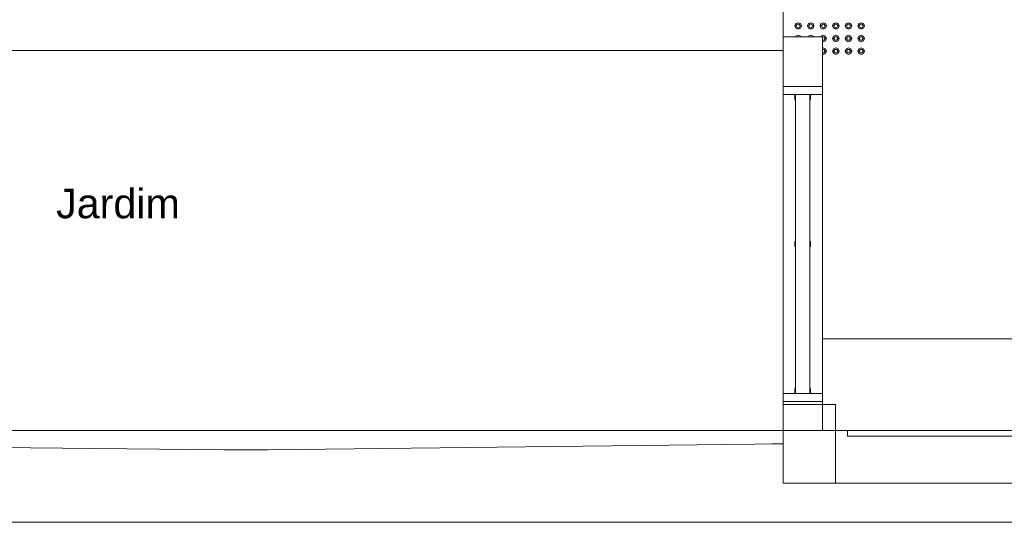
# Model space of a CAD drawing. Header units: millimetres. Extents: x -261 to 187, y -214 to 106.
# Tile 691 of 1056: x -207.75 to -204, y 0.15 to 2.07. Entities that reach past the tile are written whole.
import ezdxf

# ---------------------------------------------------------------- set-up
doc = ezdxf.new("R2010")
doc.units = ezdxf.units.MM
doc.header["$LTSCALE"] = 0.005
doc.header["$MEASUREMENT"] = 0
doc.linetypes.add('NULL', pattern=[0])
for name, color, linetype, lineweight in [('Ambiente-Textos', 9, 'Continuous', 5), ('IFC-Elemento construtivo genérico-Contorno', 9, 'Continuous', 5), ('IFC-Janela-Contorno', 9, 'Continuous', 5), ('IFC-Laje-Contorno', 9, 'Continuous', 5), ('IFC-Parede padrão-Contorno', 9, 'Continuous', 5), ('IFC-Parede-Contorno', 9, 'Continuous', 5), ('IFC-Pilar-Contorno', 9, 'Continuous', 5), ('IFC-Viga-Contorno', 9, 'Continuous', 5)]:
    doc.layers.add(name, color=color, linetype=linetype, lineweight=lineweight)
doc.styles.add('Arial', font='arial.ttf')

msp = doc.modelspace()

# ---------------------------------------------------------------- linework, layer by layer
at = {"layer": 'IFC-Elemento construtivo genérico-Contorno', "lineweight": 5}
for p, q in [((-204.7955, 2.0433), (-204.7918, 2.0522)), ((-204.7955, 2.0433), (-204.7905, 2.0433)), ((-204.7955, 2.0433), (-204.7918, 2.0345)), ((-204.7918, 2.0522), (-204.783, 2.0559)), ((-204.7918, 2.0345), (-204.783, 2.0308)), ((-204.7905, 2.0433), (-204.7867, 2.0498)), ((-204.7905, 2.0433), (-204.7867, 2.0368)), ((-204.7867, 2.0498), (-204.7792, 2.0498)), ((-204.7867, 2.0368), (-204.7792, 2.0368)), ((-204.783, 2.0559), (-204.7741, 2.0522)), ((-204.783, 2.0308), (-204.7741, 2.0345)), ((-204.7792, 2.0498), (-204.7755, 2.0433)), ((-204.7792, 2.0368), (-204.7755, 2.0433)), ((-204.7755, 2.0433), (-204.7704, 2.0433)), ((-204.7741, 2.0522), (-204.7704, 2.0433)), ((-204.7741, 2.0345), (-204.7704, 2.0433)), ((-204.7474, 2.0433), (-204.7437, 2.0522)), ((-204.7474, 2.0433), (-204.7424, 2.0433)), ((-204.7474, 2.0433), (-204.7437, 2.0345)), ((-204.7437, 2.0522), (-204.7349, 2.0559)), ((-204.7437, 2.0345), (-204.7349, 2.0308)), ((-204.7424, 2.0433), (-204.7386, 2.0498)), ((-204.7424, 2.0433), (-204.7386, 2.0368)), ((-204.7386, 2.0498), (-204.7311, 2.0498)), ((-204.7386, 2.0368), (-204.7311, 2.0368)), ((-204.7349, 2.0559), (-204.726, 2.0522)), ((-204.7349, 2.0308), (-204.726, 2.0345)), ((-204.7311, 2.0498), (-204.7274, 2.0433)), ((-204.7311, 2.0368), (-204.7274, 2.0433)), ((-204.7274, 2.0433), (-204.7224, 2.0433)), ((-204.726, 2.0522), (-204.7224, 2.0433)), ((-204.726, 2.0345), (-204.7224, 2.0433)), ((-204.6993, 2.0433), (-204.6956, 2.0522)), ((-204.6993, 2.0433), (-204.6943, 2.0433)), ((-204.6993, 2.0433), (-204.6956, 2.0345)), ((-204.6956, 2.0522), (-204.6868, 2.0559)), ((-204.6956, 2.0345), (-204.6868, 2.0308)), ((-204.6943, 2.0433), (-204.6905, 2.0498)), ((-204.6943, 2.0433), (-204.6905, 2.0368)), ((-204.6905, 2.0498), (-204.683, 2.0498)), ((-204.6905, 2.0368), (-204.683, 2.0368)), ((-204.6868, 2.0559), (-204.6779, 2.0522)), ((-204.6868, 2.0308), (-204.6779, 2.0345)), ((-204.683, 2.0498), (-204.6793, 2.0433)), ((-204.683, 2.0368), (-204.6793, 2.0433)), ((-204.6793, 2.0433), (-204.6743, 2.0433)), ((-204.6779, 2.0522), (-204.6743, 2.0433)), ((-204.6779, 2.0345), (-204.6743, 2.0433)), ((-204.6512, 2.0433), (-204.6476, 2.0522)), ((-204.6512, 2.0433), (-204.6462, 2.0433)), ((-204.6512, 2.0433), (-204.6476, 2.0345)), ((-204.6476, 2.0522), (-204.6387, 2.0559)), ((-204.6476, 2.0345), (-204.6387, 2.0308)), ((-204.6462, 2.0433), (-204.6425, 2.0498)), ((-204.6462, 2.0433), (-204.6425, 2.0368)), ((-204.6425, 2.0498), (-204.6349, 2.0498)), ((-204.6425, 2.0368), (-204.6349, 2.0368)), ((-204.6387, 2.0559), (-204.6298, 2.0522)), ((-204.6387, 2.0308), (-204.6298, 2.0345)), ((-204.6349, 2.0498), (-204.6312, 2.0433)), ((-204.6349, 2.0368), (-204.6312, 2.0433)), ((-204.6312, 2.0433), (-204.6262, 2.0433)), ((-204.6298, 2.0522), (-204.6262, 2.0433)), ((-204.6298, 2.0345), (-204.6262, 2.0433)), ((-204.6031, 2.0433), (-204.5995, 2.0522)), ((-204.6031, 2.0433), (-204.5981, 2.0433)), ((-204.6031, 2.0433), (-204.5995, 2.0345)), ((-204.5995, 2.0522), (-204.5906, 2.0559)), ((-204.5995, 2.0345), (-204.5906, 2.0308)), ((-204.5981, 2.0433), (-204.5944, 2.0498)), ((-204.5981, 2.0433), (-204.5944, 2.0368)), ((-204.5944, 2.0498), (-204.5868, 2.0498)), ((-204.5944, 2.0368), (-204.5868, 2.0368)), ((-204.5906, 2.0559), (-204.5817, 2.0522)), ((-204.5906, 2.0308), (-204.5817, 2.0345)), ((-204.5868, 2.0498), (-204.5831, 2.0433)), ((-204.5868, 2.0368), (-204.5831, 2.0433)), ((-204.5831, 2.0433), (-204.5781, 2.0433)), ((-204.5817, 2.0522), (-204.5781, 2.0433)), ((-204.5817, 2.0345), (-204.5781, 2.0433)), ((-204.555, 2.0433), (-204.5514, 2.0522)), ((-204.555, 2.0433), (-204.55, 2.0433)), ((-204.555, 2.0433), (-204.5514, 2.0345)), ((-204.5514, 2.0522), (-204.5425, 2.0559)), ((-204.5514, 2.0345), (-204.5425, 2.0308)), ((-204.55, 2.0433), (-204.5463, 2.0498)), ((-204.55, 2.0433), (-204.5463, 2.0368)), ((-204.5463, 2.0498), (-204.5388, 2.0498)), ((-204.5463, 2.0368), (-204.5388, 2.0368)), ((-204.5425, 2.0559), (-204.5337, 2.0522)), ((-204.5425, 2.0308), (-204.5337, 2.0345)), ((-204.5388, 2.0498), (-204.535, 2.0433)), ((-204.5388, 2.0368), (-204.535, 2.0433)), ((-204.535, 2.0433), (-204.53, 2.0433)), ((-204.5337, 2.0522), (-204.53, 2.0433)), ((-204.5337, 2.0345), (-204.53, 2.0433)), ((-204.7928, 2.0017), (-204.7918, 2.0041)), ((-204.7918, 2.0041), (-204.783, 2.0078)), ((-204.7868, 2.0017), (-204.7867, 2.0018)), ((-204.7867, 2.0018), (-204.7792, 2.0018)), ((-204.783, 2.0078), (-204.7741, 2.0041)), ((-204.7792, 2.0018), (-204.7792, 2.0017)), ((-204.7741, 2.0041), (-204.7731, 2.0017)), ((-204.7447, 2.0017), (-204.7437, 2.0041)), ((-204.7437, 2.0041), (-204.7349, 2.0078)), ((-204.7387, 2.0017), (-204.7386, 2.0018)), ((-204.7386, 2.0018), (-204.7311, 2.0018)), ((-204.7349, 2.0078), (-204.726, 2.0041)), ((-204.7311, 2.0018), (-204.7311, 2.0017)), ((-204.726, 2.0041), (-204.725, 2.0017)), ((-204.6966, 2.0017), (-204.6956, 2.0041)), ((-204.6956, 2.0041), (-204.6868, 2.0078)), ((-204.6906, 2.0017), (-204.6905, 2.0018)), ((-204.6905, 2.0018), (-204.683, 2.0018)), ((-204.6868, 2.0078), (-204.6779, 2.0041)), ((-204.683, 2.0018), (-204.6793, 1.9952)), ((-204.683, 1.9887), (-204.6793, 1.9952)), ((-204.6793, 1.9952), (-204.6743, 1.9952)), ((-204.6779, 2.0041), (-204.6743, 1.9952)), ((-204.6779, 1.9864), (-204.6743, 1.9952)), ((-204.6512, 1.9952), (-204.6476, 2.0041)), ((-204.6512, 1.9952), (-204.6462, 1.9952)), ((-204.6512, 1.9952), (-204.6476, 1.9864)), ((-204.6476, 2.0041), (-204.6387, 2.0078)), ((-204.6462, 1.9952), (-204.6425, 2.0018)), ((-204.6462, 1.9952), (-204.6425, 1.9887)), ((-204.6425, 2.0018), (-204.6349, 2.0018)), ((-204.6387, 2.0078), (-204.6298, 2.0041)), ((-204.6349, 2.0018), (-204.6312, 1.9952)), ((-204.6349, 1.9887), (-204.6312, 1.9952)), ((-204.6312, 1.9952), (-204.6262, 1.9952)), ((-204.6298, 2.0041), (-204.6262, 1.9952)), ((-204.6298, 1.9864), (-204.6262, 1.9952)), ((-204.6031, 1.9952), (-204.5995, 2.0041)), ((-204.6031, 1.9952), (-204.5981, 1.9952)), ((-204.6031, 1.9952), (-204.5995, 1.9864)), ((-204.5995, 2.0041), (-204.5906, 2.0078)), ((-204.5981, 1.9952), (-204.5944, 2.0018)), ((-204.5981, 1.9952), (-204.5944, 1.9887)), ((-204.5944, 2.0018), (-204.5868, 2.0018)), ((-204.5906, 2.0078), (-204.5817, 2.0041)), ((-204.5868, 2.0018), (-204.5831, 1.9952)), ((-204.5868, 1.9887), (-204.5831, 1.9952)), ((-204.5831, 1.9952), (-204.5781, 1.9952)), ((-204.5817, 2.0041), (-204.5781, 1.9952)), ((-204.5817, 1.9864), (-204.5781, 1.9952)), ((-204.555, 1.9952), (-204.5514, 2.0041)), ((-204.555, 1.9952), (-204.55, 1.9952)), ((-204.555, 1.9952), (-204.5514, 1.9864)), ((-204.5514, 2.0041), (-204.5425, 2.0078)), ((-204.55, 1.9952), (-204.5463, 2.0018)), ((-204.55, 1.9952), (-204.5463, 1.9887)), ((-204.5463, 2.0018), (-204.5388, 2.0018)), ((-204.5425, 2.0078), (-204.5337, 2.0041)), ((-204.5388, 2.0018), (-204.535, 1.9952)), ((-204.5388, 1.9887), (-204.535, 1.9952)), ((-204.535, 1.9952), (-204.53, 1.9952)), ((-204.5337, 2.0041), (-204.53, 1.9952)), ((-204.5337, 1.9864), (-204.53, 1.9952)), ((-204.6902, 1.9887), (-204.683, 1.9887)), ((-204.6902, 1.9841), (-204.6868, 1.9827)), ((-204.6902, 1.9583), (-204.6868, 1.9597)), ((-204.6868, 1.9827), (-204.6779, 1.9864)), ((-204.6868, 1.9597), (-204.6779, 1.956)), ((-204.6779, 1.956), (-204.6743, 1.9471)), ((-204.6512, 1.9471), (-204.6476, 1.956)), ((-204.6476, 1.9864), (-204.6387, 1.9827)), ((-204.6476, 1.956), (-204.6387, 1.9597)), ((-204.6425, 1.9887), (-204.6349, 1.9887)), ((-204.6387, 1.9827), (-204.6298, 1.9864)), ((-204.6387, 1.9597), (-204.6298, 1.956)), ((-204.6298, 1.956), (-204.6262, 1.9471)), ((-204.6031, 1.9471), (-204.5995, 1.956)), ((-204.5995, 1.9864), (-204.5906, 1.9827)), ((-204.5995, 1.956), (-204.5906, 1.9597)), ((-204.5944, 1.9887), (-204.5868, 1.9887)), ((-204.5906, 1.9827), (-204.5817, 1.9864)), ((-204.5906, 1.9597), (-204.5817, 1.956)), ((-204.5817, 1.956), (-204.5781, 1.9471)), ((-204.555, 1.9471), (-204.5514, 1.956)), ((-204.5514, 1.9864), (-204.5425, 1.9827)), ((-204.5514, 1.956), (-204.5425, 1.9597)), ((-204.5463, 1.9887), (-204.5388, 1.9887)), ((-204.5425, 1.9827), (-204.5337, 1.9864)), ((-204.5425, 1.9597), (-204.5337, 1.956)), ((-204.5337, 1.956), (-204.53, 1.9471)), ((-204.6902, 1.9537), (-204.683, 1.9537)), ((-204.6902, 1.9406), (-204.683, 1.9406)), ((-204.6902, 1.936), (-204.6868, 1.9346)), ((-204.6868, 1.9346), (-204.6779, 1.9383)), ((-204.683, 1.9537), (-204.6793, 1.9471)), ((-204.683, 1.9406), (-204.6793, 1.9471)), ((-204.6793, 1.9471), (-204.6743, 1.9471)), ((-204.6779, 1.9383), (-204.6743, 1.9471)), ((-204.6512, 1.9471), (-204.6462, 1.9471)), ((-204.6512, 1.9471), (-204.6476, 1.9383)), ((-204.6476, 1.9383), (-204.6387, 1.9346)), ((-204.6462, 1.9471), (-204.6425, 1.9537)), ((-204.6462, 1.9471), (-204.6425, 1.9406)), ((-204.6425, 1.9537), (-204.6349, 1.9537)), ((-204.6425, 1.9406), (-204.6349, 1.9406)), ((-204.6387, 1.9346), (-204.6298, 1.9383)), ((-204.6349, 1.9537), (-204.6312, 1.9471)), ((-204.6349, 1.9406), (-204.6312, 1.9471)), ((-204.6312, 1.9471), (-204.6262, 1.9471)), ((-204.6298, 1.9383), (-204.6262, 1.9471)), ((-204.6031, 1.9471), (-204.5981, 1.9471)), ((-204.6031, 1.9471), (-204.5995, 1.9383)), ((-204.5995, 1.9383), (-204.5906, 1.9346)), ((-204.5981, 1.9471), (-204.5944, 1.9537)), ((-204.5981, 1.9471), (-204.5944, 1.9406)), ((-204.5944, 1.9537), (-204.5868, 1.9537)), ((-204.5944, 1.9406), (-204.5868, 1.9406)), ((-204.5906, 1.9346), (-204.5817, 1.9383)), ((-204.5868, 1.9537), (-204.5831, 1.9471)), ((-204.5868, 1.9406), (-204.5831, 1.9471)), ((-204.5831, 1.9471), (-204.5781, 1.9471)), ((-204.5817, 1.9383), (-204.5781, 1.9471)), ((-204.555, 1.9471), (-204.55, 1.9471)), ((-204.555, 1.9471), (-204.5514, 1.9383)), ((-204.5514, 1.9383), (-204.5425, 1.9346)), ((-204.55, 1.9471), (-204.5463, 1.9537)), ((-204.55, 1.9471), (-204.5463, 1.9406)), ((-204.5463, 1.9537), (-204.5388, 1.9537)), ((-204.5463, 1.9406), (-204.5388, 1.9406)), ((-204.5425, 1.9346), (-204.5337, 1.9383)), ((-204.5388, 1.9537), (-204.535, 1.9471)), ((-204.5388, 1.9406), (-204.535, 1.9471)), ((-204.535, 1.9471), (-204.53, 1.9471)), ((-204.5337, 1.9383), (-204.53, 1.9471))]:
    msp.add_line(p, q, dxfattribs=at)
at = {"layer": 'IFC-Janela-Contorno', "lineweight": 5}
for p, q in [((-204.8404, 1.8119), (-204.8262, 1.8119)), ((-204.8404, 1.809), (-204.8404, 1.8119)), ((-204.8404, 1.7818), (-204.8404, 1.809)), ((-204.8262, 1.8119), (-204.6902, 1.8119)), ((-204.6902, 1.809), (-204.6902, 1.8119)), ((-204.6902, 1.7818), (-204.6902, 1.809)), ((-204.8404, 1.7818), (-204.7009, 1.7818)), ((-204.7954, 1.7808), (-204.7954, 1.7818)), ((-204.7954, 1.7618), (-204.7954, 1.7808)), ((-204.7929, 0.6397), (-204.7929, 1.7818)), ((-204.7929, 1.7818), (-204.7378, 1.7818)), ((-204.7378, 0.6397), (-204.7378, 1.7818)), ((-204.7352, 1.7629), (-204.7352, 1.7818)), ((-204.7009, 1.7818), (-204.6902, 1.7818)), ((-204.7954, 1.7618), (-204.7929, 1.7618)), ((-204.7378, 1.7618), (-204.7352, 1.7618)), ((-204.7352, 1.7618), (-204.7352, 1.7629)), ((-204.7954, 1.2208), (-204.7929, 1.2208)), ((-204.7954, 1.2197), (-204.7954, 1.2208)), ((-204.7954, 1.2007), (-204.7954, 1.2197)), ((-204.7378, 1.2208), (-204.7352, 1.2208)), ((-204.7352, 1.2018), (-204.7352, 1.2208)), ((-204.7954, 1.2007), (-204.7929, 1.2007)), ((-204.7378, 1.2007), (-204.7352, 1.2007)), ((-204.7352, 1.2007), (-204.7352, 1.2018)), ((-204.8404, 0.6125), (-204.8404, 0.6397)), ((-204.8404, 0.6397), (-204.8298, 0.6397)), ((-204.8298, 0.6397), (-204.7929, 0.6397)), ((-204.7954, 0.6597), (-204.7929, 0.6597)), ((-204.7954, 0.6586), (-204.7954, 0.6597)), ((-204.7954, 0.6397), (-204.7954, 0.6586)), ((-204.7929, 0.6397), (-204.7378, 0.6397)), ((-204.7378, 0.6597), (-204.7352, 0.6597)), ((-204.7378, 0.6397), (-204.6902, 0.6397)), ((-204.7352, 0.6407), (-204.7352, 0.6597)), ((-204.7352, 0.6397), (-204.7352, 0.6407)), ((-204.6902, 0.6125), (-204.6902, 0.6397)), ((-204.8404, 0.6096), (-204.8404, 0.6125)), ((-204.8404, 0.6096), (-204.7044, 0.6096)), ((-204.6902, 0.6096), (-204.6902, 0.6125))]:
    msp.add_line(p, q, dxfattribs=at)
at = {"layer": 'IFC-Laje-Contorno', "lineweight": 5}
for p, q in [((-204.8404, 2.0017), (-204.8404, 3.6542)), ((-204.8404, 2.0017), (-204.8404, 3.3631)), ((-211.1144, 1.9502), (-204.8404, 1.9502)), ((-204.6902, 0.8484), (-202.2345, 0.8484)), ((-208.5239, 0.442), (-206.9742, 0.4247)), ((-206.9742, 0.4247), (-206.8059, 0.4247)), ((-206.8059, 0.4247), (-204.8405, 0.4481)), ((-204.6401, 0.2973), (-202.2345, 0.2973))]:
    msp.add_line(p, q, dxfattribs=at)
at = {"layer": 'IFC-Parede padrão-Contorno', "lineweight": 5}
msp.add_line((-204.8808, 0.4476), (-204.8405, 0.4476), dxfattribs=at)
at = {"layer": 'IFC-Parede-Contorno', "lineweight": 5}
for p, q in [((-204.8404, 1.8311), (-204.8404, 2.0017)), ((-204.8404, 2.0017), (-204.7201, 2.0017)), ((-204.7201, 2.0017), (-204.6902, 2.0017)), ((-204.6902, 1.8311), (-204.6902, 2.0018)), ((-204.8404, 1.8119), (-204.8404, 1.8311)), ((-204.8404, 0.6096), (-204.8404, 1.8119)), ((-204.6902, 1.8119), (-204.6902, 1.8311)), ((-204.6902, 0.6096), (-204.6902, 1.8119)), ((-204.8404, 0.5864), (-204.8404, 0.6096)), ((-204.8262, 0.6096), (-204.6902, 0.6096)), ((-204.6902, 0.5864), (-204.6902, 0.6096)), ((-204.6902, 0.4988), (-204.6902, 0.5864)), ((-208.4543, 0.4988), (-205.7511, 0.4988)), ((-205.7511, 0.4988), (-202.0538, 0.4988)), ((-208.4543, 0.1482), (-205.7511, 0.1482)), ((-206.4498, 0.1482), (-204.6302, 0.1482)), ((-205.7511, 0.1482), (-202.8106, 0.1482))]:
    msp.add_line(p, q, dxfattribs=at)
at = {"layer": 'IFC-Pilar-Contorno', "lineweight": 5}
for p, q in [((-204.8405, 0.4031), (-204.8405, 0.5979)), ((-204.8405, 0.5979), (-204.8322, 0.5979)), ((-204.8322, 0.5979), (-204.77, 0.5979)), ((-204.77, 0.5979), (-204.6401, 0.5979)), ((-204.6401, 0.5854), (-204.6401, 0.5979)), ((-204.6401, 0.4921), (-204.6401, 0.5854)), ((-204.6401, 0.2973), (-204.6401, 0.4921)), ((-204.8405, 0.3906), (-204.8405, 0.4031)), ((-204.8405, 0.2973), (-204.8405, 0.3906)), ((-204.8405, 0.2973), (-204.7106, 0.2973)), ((-204.7106, 0.2973), (-204.6484, 0.2973)), ((-204.6484, 0.2973), (-204.6401, 0.2973))]:
    msp.add_line(p, q, dxfattribs=at)
at = {"layer": 'IFC-Viga-Contorno', "lineweight": 5}
for q in [(-204.5942, 0.4988), (-202.2345, 0.4777)]:
    msp.add_line((-204.5942, 0.4777), q, dxfattribs=at)

# ---------------------------------------------------------------- texts
at = {"layer": 'Ambiente-Textos', "linetype": 'NULL', "lineweight": 5, "insert": (-207.3788, 1.3075), "char_height": 0.11271, "width": 0.974901, "attachment_point": 8, "line_spacing_factor": 0.9, "style": 'Arial'}
msp.add_mtext('Jardim', dxfattribs=at)

doc.saveas('drawing.dxf')
